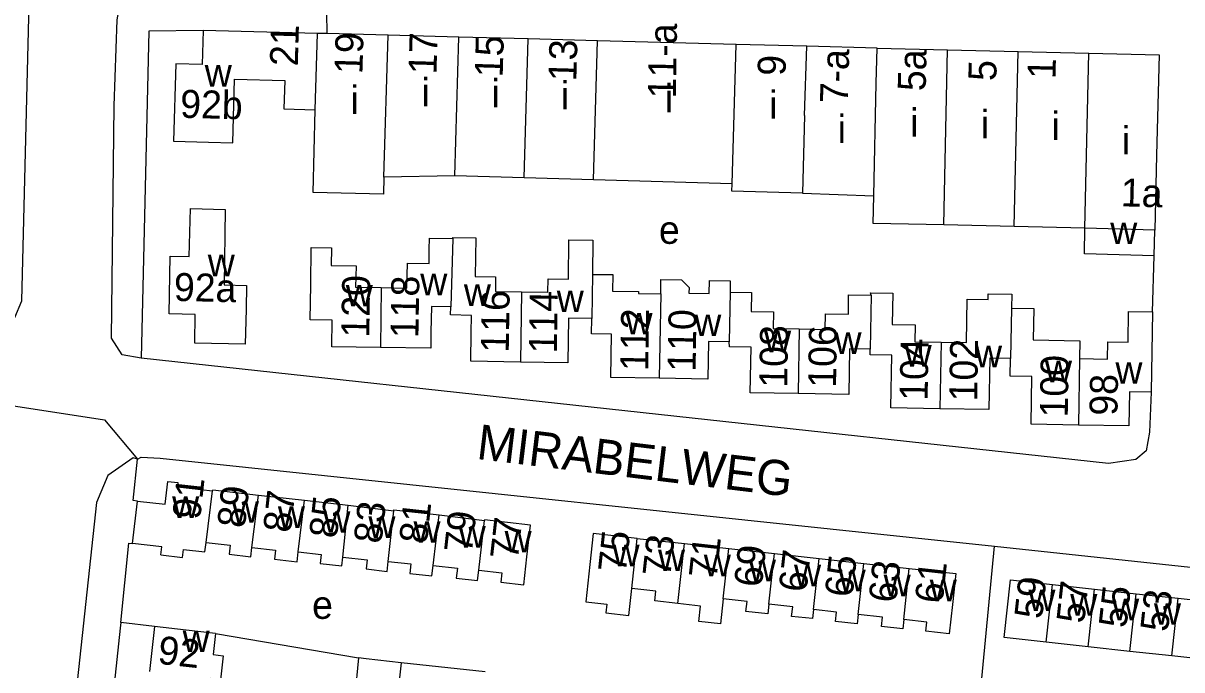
# Model space of a CAD drawing. Extents: x 161936 to 163647, y 386450 to 388633.
# Drawn here: x 162323.2 to 162488.9, y 388100.7 to 388193.1 of the extents above; entities that cross this region are included whole.
import ezdxf

# ---------------------------------------------------------------- set-up
doc = ezdxf.new("R2010")
doc.units = 0
for name, color, linetype in [('BLT_Basislijn', 7, 'Continuous'), ('BLT_Bebouwing', 7, 'Continuous'), ('BLT_Centroide', 7, 'Continuous'), ('BLT_Huisnummer', 7, 'Continuous'), ('BLT_Huisnummer_ tussenligend', 7, 'Continuous'), ('BLT_Huisnummer_reeks', 7, 'Continuous'), ('BLT_Onderverdeling_panden', 7, 'Continuous'), ('BLT_Straatnaam', 7, 'Continuous'), ('BLT_Vlakafsluiter', 7, 'Continuous')]:
    doc.layers.add(name, color=color, linetype=linetype)

msp = doc.modelspace()

# ---------------------------------------------------------------- linework, layer by layer
at = {"layer": 'BLT_Basislijn'}
for p, q in [((162484.72, 388151.85), (162484.96, 388159.85)), ((162459.69, 388093.03), (162462.15, 388118.33)), ((162342.04, 388106.85), (162337.19, 388107.46)), ((162350.76, 388105.88), (162371.21, 388102.37)), ((162389.32, 388100.37), (162377.28, 388101.7))]:
    msp.add_line(p, q, dxfattribs=at)
for points in [[(162306.43, 388148.74), (162316.02, 388147.77), (162317.53, 388147.88), (162319.3, 388148.5), (162322.06, 388151.02), (162323.05, 388153.43), (162325.33, 388246.1), (162325.62, 388267.84)], [(162340.11, 388145.22), (162337.41, 388145.7), (162335.86, 388148.09), (162336.25, 388181.27), (162336.7, 388193.58), (162337.03, 388195.46), (162339.8, 388197.66), (162351.89, 388197.52), (162364.03, 388196.94), (162365.02, 388196.47), (162366.64, 388194.57), (162366.66, 388191.61)], [(162348.97, 388192.07), (162341.2, 388191.95), (162340.11, 388145.22)], [(162484.53, 388140.38), (162484.31, 388134.63), (162483.83, 388132), (162482.36, 388130.74), (162478.45, 388130.18), (162340.11, 388145.22)], [(162339.58, 388130.8), (162340.14, 388131.05), (162342.84, 388130.93), (162462.15, 388118.33)], [(162339.58, 388130.8), (162338.97, 388130.98), (162335.33, 388128.46), (162333.72, 388124.58), (162324.27, 388037.09), (162319.81, 387998.61), (162319.14, 387991.8), (162319.12, 387988.99), (162319.52, 387986.6), (162321.75, 387984.7), (162324.18, 387984.39)], [(162339.59, 388124.8), (162338.97, 388124.87), (162339.58, 388130.8)], [(162337.19, 388107.46), (162338.35, 388118.8), (162338.9, 388118.74)], [(162462.15, 388118.33), (162520.89, 388112.08), (162522.8, 388110.92)], [(162337.19, 388107.46), (162337.1, 388106.64), (162328.2, 388022.84)]]:
    msp.add_lwpolyline(points, dxfattribs=at)
at = {"layer": 'BLT_Bebouwing'}
for p, q in [((162365.34, 388191.64), (162348.97, 388192.07)), ((162366.66, 388191.61), (162365.34, 388191.64)), ((162375.42, 388191.38), (162366.66, 388191.61)), ((162385.55, 388191.11), (162375.42, 388191.38)), ((162395.48, 388190.85), (162385.55, 388191.11)), ((162405.39, 388190.59), (162395.48, 388190.85)), ((162425.21, 388190.07), (162405.39, 388190.59)), ((162435.29, 388189.81), (162425.21, 388190.07)), ((162445.35, 388189.51), (162435.29, 388189.81)), ((162445.35, 388189.51), (162455.44, 388189.28)), ((162455.44, 388189.28), (162465.54, 388189.05)), ((162465.54, 388189.05), (162475.63, 388188.82)), ((162485.33, 388174.22), (162485.06, 388163.54)), ((162384.98, 388171.3), (162374.84, 388171.11)), ((162394.9, 388171.01), (162384.98, 388171.3)), ((162404.81, 388170.72), (162394.9, 388171.01)), ((162424.63, 388170.14), (162404.81, 388170.72)), ((162434.7, 388168.82), (162444.87, 388168.42)), ((162464.97, 388164.03), (162454.88, 388164.26)), ((162475.06, 388163.8), (162464.97, 388164.03)), ((162484.96, 388159.85), (162485.06, 388163.54)), ((162484.72, 388151.85), (162484.53, 388140.38)), ((162356.88, 388125.66), (162363.45, 388124.93)), ((162363.45, 388124.93), (162369.72, 388124.23)), ((162369.72, 388124.23), (162376.26, 388123.41)), ((162382.74, 388122.82), (162389.2, 388122.04)), ((162411.05, 388119.45), (162417.81, 388118.71)), ((162417.81, 388118.71), (162424.14, 388118.01)), ((162424.14, 388118.01), (162430.67, 388117.29)), ((162430.67, 388117.29), (162437.07, 388116.59)), ((162437.07, 388116.59), (162443.44, 388115.89)), ((162443.44, 388115.89), (162449.96, 388115.17)), ((162470.44, 388112.87), (162476.43, 388112.22)), ((162476.43, 388112.22), (162482.41, 388111.56)), ((162482.41, 388111.56), (162488.4, 388110.9)), ((162488.4, 388110.9), (162494.38, 388110.24)), ((162342.04, 388106.85), (162341.33, 388100.42)), ((162475.52, 388103.97), (162469.53, 388104.63)), ((162481.51, 388103.31), (162475.52, 388103.97)), ((162487.49, 388102.66), (162481.51, 388103.31)), ((162371.21, 388102.37), (162368.44, 388075.23)), ((162377.28, 388101.7), (162374.5, 388074.61)), ((162493.48, 388102), (162487.49, 388102.66))]:
    msp.add_line(p, q, dxfattribs=at)
for points in [[(162348.97, 388192.07), (162348.85, 388187.19), (162345.05, 388187.29), (162344.76, 388176.23), (162349.76, 388176.1), (162353.24, 388176), (162353.48, 388185.08), (162360.64, 388184.89), (162360.53, 388180.85), (162365.02, 388180.73)], [(162475.63, 388188.82), (162485.7, 388188.59), (162485.33, 388174.22)], [(162374.84, 388171.11), (162374.78, 388168.64), (162364.71, 388168.9), (162365.02, 388180.73)], [(162434.7, 388168.82), (162424.6, 388169.08), (162424.63, 388170.14)], [(162454.88, 388164.26), (162444.78, 388164.49), (162444.87, 388168.42)], [(162355.11, 388152.22), (162355.01, 388147.22), (162347.77, 388147.38), (162347.86, 388151.47), (162344.1, 388151.55), (162344.28, 388159.8), (162347, 388159.74), (162347.15, 388166.59), (162352.15, 388166.48), (162351.98, 388155.69), (162355.19, 388155.62), (162355.11, 388152.22)], [(162384.67, 388162.31), (162384.67, 388162.49), (162387.97, 388162.43), (162387.88, 388156.88), (162390.8, 388156.84), (162390.77, 388154.76), (162394.52, 388154.7)], [(162484.96, 388159.85), (162479.97, 388159.98), (162475, 388160.11), (162475.06, 388163.8)], [(162374.33, 388146.74), (162367.36, 388146.85), (162367.42, 388150.66), (162364.29, 388150.71), (162364.36, 388155.71), (162364.45, 388161.04), (162367.33, 388160.99), (162367.29, 388158.47), (162370.84, 388158.42), (162370.79, 388155.36), (162374.46, 388155.3)], [(162374.46, 388155.3), (162378.13, 388155.24), (162378.19, 388158.79), (162381.28, 388158.74), (162381.31, 388160.74), (162381.34, 388162.36), (162384.67, 388162.31)], [(162394.52, 388154.7), (162398.28, 388154.64), (162398.31, 388156.54), (162401.24, 388156.52), (162401.27, 388162.13), (162404.73, 388162.11), (162404.65, 388157.2)], [(162404.65, 388157.2), (162407.55, 388157.16), (162407.51, 388154.8), (162411.26, 388154.74), (162411.25, 388154.48), (162414.41, 388154.42)], [(162414.41, 388154.42), (162414.44, 388156.45), (162417.4, 388156.4), (162418.46, 388155.31), (162418.45, 388154.51), (162421.34, 388154.47), (162421.37, 388156.34), (162424.36, 388156.29), (162424.33, 388154.66)], [(162424.33, 388154.66), (162427.41, 388154.61), (162427.37, 388151.89), (162430.52, 388151.84), (162430.49, 388149.47), (162434.2, 388149.4)], [(162434.2, 388149.4), (162437.92, 388149.34), (162437.96, 388151.58), (162441.25, 388151.52), (162441.29, 388154.29), (162444.49, 388154.24)], [(162444.49, 388154.24), (162444.42, 388154.54), (162447.6, 388154.49), (162447.52, 388150.04), (162450.8, 388149.98), (162450.76, 388147.57), (162454.5, 388147.51)], [(162454.5, 388147.51), (162458.12, 388147.45), (162458.22, 388153.65), (162461.25, 388153.6), (162461.26, 388154.43), (162464.62, 388154.37), (162464.56, 388152.35)], [(162384.41, 388152.58), (162381.62, 388152.63), (162381.56, 388148.92), (162381.52, 388146.63), (162374.33, 388146.74)], [(162394.36, 388144.67), (162387.24, 388144.78), (162387.3, 388148.83), (162387.34, 388151.32), (162384.37, 388151.4), (162384.41, 388152.58)], [(162404.55, 388150.89), (162401.23, 388150.95), (162401.12, 388144.56), (162394.36, 388144.67)], [(162414.21, 388142.35), (162407.26, 388142.47), (162407.36, 388148.65), (162404.51, 388148.7), (162404.55, 388150.89)], [(162464.56, 388152.35), (162467.76, 388152.3), (162467.68, 388147.82), (162474.34, 388147.71), (162474.29, 388145.17), (162474.32, 388145.17)], [(162474.32, 388145.17), (162478.31, 388145.1), (162478.35, 388147.57), (162481.24, 388147.53), (162481.31, 388151.91), (162484.72, 388151.85)], [(162424.22, 388147.55), (162421.26, 388147.59), (162421.17, 388142.24), (162414.21, 388142.35)], [(162434.05, 388140.16), (162427.22, 388140.27), (162427.33, 388146.78), (162424.26, 388146.83), (162424.22, 388147.55)], [(162444.36, 388146.49), (162441.42, 388146.56), (162441.32, 388140.05), (162434.05, 388140.16)], [(162454.34, 388137.99), (162447.32, 388138.1), (162447.45, 388145.63), (162444.35, 388145.71), (162444.36, 388146.49)], [(162464.44, 388145.19), (162461.47, 388145.24), (162461.35, 388137.87), (162454.34, 388137.99)], [(162474.17, 388135.66), (162467.4, 388135.77), (162467.51, 388142.59), (162464.4, 388142.64), (162464.44, 388145.19)], [(162484.53, 388140.38), (162481.43, 388140.43), (162481.36, 388135.55), (162474.17, 388135.66)], [(162343.57, 388124.35), (162343.93, 388127.59), (162345.38, 388127.43), (162345.31, 388126.84), (162350.34, 388126.27)], [(162350.34, 388126.27), (162350.36, 388126.4), (162356.88, 388125.66)], [(162338.9, 388118.74), (162339.59, 388124.8)], [(162339.59, 388124.8), (162343.57, 388124.35)], [(162376.26, 388123.41), (162376.27, 388123.54), (162382.74, 388122.82)], [(162388.39, 388114.92), (162391.69, 388114.55), (162391.54, 388113.19), (162394.86, 388112.81), (162395.29, 388116.83), (162395.8, 388121.36)], [(162395.8, 388121.36), (162389.21, 388122.11), (162389.2, 388122.04)], [(162404.77, 388120.14), (162404.28, 388115.71), (162403.7, 388110.41), (162406.72, 388110.07), (162406.58, 388108.8), (162409.84, 388108.44), (162410.27, 388112.31)], [(162411.05, 388119.45), (162404.77, 388120.14)], [(162342.95, 388117.13), (162343.08, 388118.27), (162338.9, 388118.74)], [(162342.95, 388117.13), (162346.05, 388116.74), (162346.18, 388117.89), (162349.24, 388117.54), (162349.39, 388118.88)], [(162349.39, 388118.88), (162352.86, 388118.48), (162352.71, 388117.2), (162355.8, 388116.85), (162355.95, 388118.18)], [(162355.95, 388118.18), (162359.32, 388117.79), (162359.17, 388116.49), (162362.41, 388116.12), (162362.57, 388117.54)], [(162362.57, 388117.54), (162365.88, 388117.16), (162365.73, 388115.87), (162368.8, 388115.52), (162368.94, 388116.8)], [(162368.94, 388116.8), (162372.43, 388116.4), (162372.28, 388115.09), (162375.3, 388114.75), (162375.46, 388116.18)], [(162375.46, 388116.18), (162378.68, 388115.81), (162378.53, 388114.46), (162381.7, 388114.1), (162381.87, 388115.58)], [(162381.87, 388115.58), (162385.33, 388115.19), (162385.17, 388113.78), (162388.22, 388113.43), (162388.39, 388114.92)], [(162456.61, 388114.44), (162456.12, 388110.03), (162455.66, 388105.83), (162452.34, 388106.19), (162452.48, 388107.5), (162449.16, 388107.86)], [(162449.96, 388115.17), (162456.61, 388114.44)], [(162469.53, 388104.63), (162463.55, 388105.29), (162464.45, 388113.53)], [(162464.45, 388113.53), (162470.44, 388112.87)], [(162416.87, 388110.16), (162413.56, 388110.52), (162413.71, 388111.93), (162410.27, 388112.31)], [(162423.35, 388110.81), (162422.98, 388107.25), (162419.88, 388107.59), (162420.12, 388109.8), (162416.87, 388110.16)], [(162429.88, 388110.07), (162429.73, 388108.67), (162426.61, 388109.02), (162426.76, 388110.43), (162423.35, 388110.81)], [(162436.27, 388109.28), (162436.13, 388107.99), (162433.14, 388108.32), (162433.29, 388109.7), (162429.88, 388110.07)], [(162442.64, 388108.6), (162442.49, 388107.26), (162439.43, 388107.6), (162439.57, 388108.92), (162436.27, 388109.28)], [(162449.16, 388107.86), (162449.02, 388106.56), (162445.99, 388106.89), (162446.14, 388108.22), (162442.64, 388108.6)], [(162350.76, 388105.88), (162346.57, 388106.35), (162342.04, 388106.85)], [(162350.76, 388105.88), (162350.42, 388102.85), (162351.82, 388102.69), (162351.44, 388099.27), (162350.02, 388099.45)], [(162377.28, 388101.7), (162372.31, 388102.25), (162371.21, 388102.37)]]:
    msp.add_lwpolyline(points, dxfattribs=at)
at = {"layer": 'BLT_Onderverdeling_panden'}
for p, q in [((162365.02, 388180.73), (162365.34, 388191.64)), ((162374.84, 388171.11), (162375.42, 388191.38)), ((162384.98, 388171.3), (162385.55, 388191.11)), ((162394.9, 388171.01), (162395.48, 388190.85)), ((162404.81, 388170.72), (162405.39, 388190.59)), ((162424.63, 388170.14), (162425.21, 388190.07)), ((162434.99, 388179.91), (162435.29, 388189.81)), ((162454.88, 388164.26), (162455.44, 388189.28)), ((162464.97, 388164.03), (162465.54, 388189.05)), ((162475.06, 388163.8), (162475.63, 388188.82)), ((162485.06, 388163.54), (162475.06, 388163.8)), ((162384.67, 388162.31), (162384.41, 388152.58)), ((162404.65, 388157.2), (162404.55, 388150.89)), ((162374.46, 388155.3), (162374.33, 388146.74)), ((162394.52, 388154.7), (162394.36, 388144.67)), ((162414.41, 388154.42), (162414.21, 388142.35)), ((162424.33, 388154.66), (162424.22, 388147.55)), ((162444.49, 388154.24), (162444.36, 388146.49)), ((162464.56, 388152.35), (162464.44, 388145.19)), ((162434.2, 388149.4), (162434.05, 388140.16)), ((162454.5, 388147.51), (162454.34, 388137.99)), ((162474.32, 388145.17), (162474.17, 388135.66)), ((162349.39, 388118.88), (162350.34, 388126.27)), ((162355.95, 388118.18), (162356.88, 388125.66)), ((162362.57, 388117.54), (162363.45, 388124.93)), ((162368.94, 388116.8), (162369.72, 388124.23)), ((162375.46, 388116.18), (162376.26, 388123.41)), ((162381.87, 388115.58), (162382.74, 388122.82)), ((162388.39, 388114.92), (162389.2, 388122.04)), ((162410.27, 388112.31), (162411.05, 388119.45)), ((162416.87, 388110.16), (162417.81, 388118.71)), ((162423.35, 388110.81), (162424.14, 388118.01)), ((162429.88, 388110.07), (162430.67, 388117.29)), ((162436.27, 388109.28), (162437.07, 388116.59)), ((162442.64, 388108.6), (162443.44, 388115.89)), ((162449.16, 388107.86), (162449.96, 388115.17)), ((162469.53, 388104.63), (162470.44, 388112.87)), ((162475.52, 388103.97), (162476.43, 388112.22)), ((162481.51, 388103.31), (162482.41, 388111.56)), ((162487.49, 388102.66), (162488.4, 388110.9))]:
    msp.add_line(p, q, dxfattribs=at)
for points in [[(162444.87, 388168.42), (162445.24, 388184.52), (162445.35, 388189.51)], [(162434.99, 388179.91), (162434.7, 388168.82)]]:
    msp.add_lwpolyline(points, dxfattribs=at)
at = {"layer": 'BLT_Vlakafsluiter'}
msp.add_lwpolyline([(162312.5, 388136.63), (162315.93, 388139.31), (162334.86, 388136.39), (162339.58, 388130.8)], dxfattribs=at)

# ---------------------------------------------------------------- texts
at = {"layer": 'BLT_Centroide'}
for s, p in [('w', (162349.21, 388184.03)), ('i', (162370.06, 388180.14)), ('i', (162380.19, 388181.23)), ('i', (162390.23, 388181.08)), ('i', (162400.14, 388180.78)), ('i', (162415.02, 388180.38)), ('i', (162429.94, 388179.44)), ('i', (162450.11, 388176.89)), ('i', (162460.2, 388176.66)), ('i', (162439.72, 388175.98)), ('i', (162470.3, 388176.42)), ('i', (162480.34, 388174.34)), ('e', (162414.16, 388161.56)), ('w', (162478.7, 388161.52)), ('w', (162349.64, 388156.94)), ('w', (162380.03, 388154.21)), ('w', (162369.38, 388152.62)), ('w', (162386.27, 388152.7)), ('w', (162399.55, 388151.8)), ('w', (162409.38, 388148.61)), ('w', (162419.22, 388148.39)), ('w', (162429.2, 388146.06)), ('w', (162439.27, 388145.83)), ('w', (162449.3, 388144.03)), ('w', (162459.36, 388143.92)), ('w', (162469.36, 388141.77)), ('w', (162479.44, 388141.56)), ('w', (162344.55, 388122.38)), ('w', (162353.09, 388121.69)), ('w', (162359.67, 388120.95)), ('w', (162366.17, 388120.27)), ('w', (162372.61, 388119.53)), ('w', (162379.06, 388118.84)), ('w', (162385.52, 388118.14)), ('w', (162392.09, 388117.45)), ('w', (162407.52, 388115.48)), ('w', (162414.03, 388114.8)), ('w', (162420.58, 388114.05)), ('w', (162427.02, 388113.33)), ('w', (162433.48, 388112.62)), ('w', (162439.86, 388111.92)), ('w', (162446.3, 388111.2)), ('w', (162452.89, 388110.48)), ('w', (162467, 388109.08)), ('w', (162472.98, 388108.42)), ('e', (162364.56, 388107.96)), ('w', (162478.97, 388107.77)), ('w', (162484.95, 388107.11)), ('w', (162346.05, 388103.22))]:
    msp.add_text(s, height=4, dxfattribs=at).set_placement(p)
at = {"layer": 'BLT_Huisnummer'}
for s, rotation, p in [('19', 88.3238, (162371.75, 388185.78)), ('17', 88.3237, (162382.34, 388185.76)), ('15', 88.3237, (162391.81, 388185.34)), ('13', 88.3256, (162402.34, 388184.77)), ('5a', 88.6973, (162452.3, 388183.36)), ('9', 88.3221, (162432.25, 388185.53)), ('5', 88.6973, (162462.4, 388184.81)), ('1', 88.5271, (162470.86, 388185.08)), ('1a', 358.5271, (162480.18, 388166.93)), ('92a', 358.757, (162344.77, 388153.41)), ('120', 89.0829, (162372.73, 388148.14)), ('114', 89.0751, (162399.56, 388145.89)), ('110', 89.0751, (162419.4, 388143.26)), ('106', 89.0724, (162439.48, 388140.97)), ('102', 89.0825, (162459.67, 388139.02)), ('98', 89.0765, (162479.72, 388136.98)), ('91', 83.7259, (162348.54, 388122.06)), ('85', 83.7259, (162368.09, 388119.38)), ('81', 83.7259, (162380.96, 388118.6)), ('77', 83.5268, (162393.97, 388116.3)), ('75', 83.7259, (162409.41, 388114.44)), ('69', 83.7323, (162428.85, 388112.38)), ('65', 83.7278, (162441.82, 388110.95)), ('61', 83.7137, (162454.71, 388110.07)), ('59', 83.7285, (162468.94, 388107.85)), ('55', 83.7277, (162481, 388106.56)), ('92', 353.6307, (162342.38, 388101.57))]:
    msp.add_text(s, height=4, rotation=rotation, dxfattribs=at).set_placement(p)
at = {"layer": 'BLT_Huisnummer_ tussenligend'}
for s, rotation, p in [('118', 89.0806, (162379.76, 388148.06)), ('116', 89.0751, (162392.68, 388145.99)), ('112', 89.0751, (162412.62, 388143.37)), ('108', 89.0724, (162432.5, 388140.98)), ('104', 89.0825, (162452.58, 388139.1)), ('100', 89.0765, (162472.62, 388136.72)), ('89', 83.7259, (162354.94, 388120.85)), ('87', 83.7259, (162361.51, 388120.18)), ('83', 83.7259, (162374.47, 388118.62)), ('79', 83.5268, (162387.39, 388117.25)), ('73', 83.7323, (162415.77, 388113.86)), ('71', 83.7323, (162422.39, 388113.63)), ('67', 83.7278, (162435.24, 388111.67)), ('63', 83.7137, (162448.09, 388110.16)), ('57', 83.7277, (162474.96, 388107.22)), ('53', 83.7277, (162486.95, 388106.01))]:
    msp.add_text(s, height=4, rotation=rotation, dxfattribs=at).set_placement(p)
at = {"layer": 'BLT_Huisnummer_reeks'}
for s, rotation, p in [('21', 88.325, (162362.51, 388186.91)), ('11-a', 89.088, (162416.58, 388182.33)), ('7-a', 88.5046, (162441.18, 388181.61)), ('92b', 358.4989, (162345.66, 388179.59))]:
    msp.add_text(s, height=4, rotation=rotation, dxfattribs=at).set_placement(p)
at = {"layer": 'BLT_Straatnaam'}
msp.add_text('MIRABELWEG', height=5, rotation=353.1098, dxfattribs=at).set_placement((162387.96, 388130.83))

doc.saveas('drawing.dxf')
